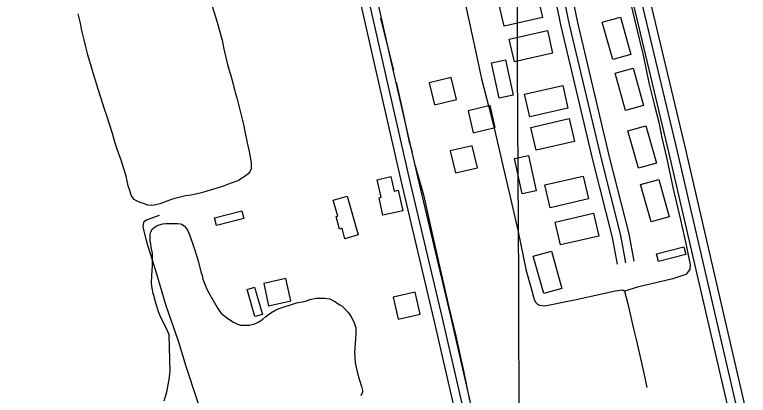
# Model space of a CAD drawing. Extents: x 3424494 to 3462436, y 522220 to 547718.
# Drawn here: x 3454050 to 3455349, y 542108 to 542781 of the extents above; entities that cross this region are included whole.
import ezdxf

# ---------------------------------------------------------------- set-up
doc = ezdxf.new("R2010")
doc.units = 0
for name, color, linetype in [('V-BLDG-OTLN', 7, 'Continuous'), ('V-GRID-MAJR', 7, 'Continuous'), ('V-ROAD-CNTR', 7, 'Continuous'), ('V-SITE-VEGE', 7, 'Continuous'), ('V-TOPO-SHOR', 7, 'Continuous')]:
    doc.layers.add(name, color=color, linetype=linetype)

msp = doc.modelspace()

# ---------------------------------------------------------------- linework, layer by layer
at = {"layer": 'V-BLDG-OTLN'}
for points in [[(3454907.46814713, 542801.479370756), (3454975.210011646, 542817.0593395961), (3454984.4739931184, 542776.784420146), (3454916.7331286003, 542761.200451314)], [(3455109.134743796, 542702.133569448), (3455090.553780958, 542768.3534370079), (3455122.490717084, 542777.314419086), (3455141.0716799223, 542711.0935515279)], [(3454925.5791109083, 542738.0914975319), (3454993.320975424, 542753.671466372), (3455002.584956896, 542713.3965469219), (3454934.8440923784, 542697.81257809)], [(3454907.8301464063, 542633.974705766), (3454894.487173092, 542696.5295806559), (3454919.2231236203, 542701.8075700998), (3454932.569096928, 542639.250695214)], [(3455131.773698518, 542611.578750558), (3455113.1927356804, 542677.7986181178), (3455145.1296718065, 542686.7596001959), (3455163.710634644, 542620.5387326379)], [(3454783.939394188, 542660.855652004), (3454793.129375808, 542621.9257298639), (3454832.059297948, 542631.1167114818), (3454822.86831633, 542670.0466336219)], [(3454952.747056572, 542640.7446922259), (3455020.488921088, 542656.3246610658), (3455029.7529025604, 542616.049741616), (3454962.0120380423, 542600.465772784)], [(3454852.8772563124, 542611.3857509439), (3454862.0672379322, 542572.455828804), (3454900.9971600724, 542581.646810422), (3454891.8061784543, 542620.5767325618)], [(3454964.0660339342, 542581.883809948), (3455031.80789845, 542597.4637787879), (3455041.071879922, 542557.1888593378), (3454973.331015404, 542541.604890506)], [(3455154.4126532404, 542509.7039543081), (3455135.8316904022, 542575.9238218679), (3455167.768626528, 542584.884803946), (3455186.349589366, 542518.663936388)], [(3454821.1613197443, 542540.254893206), (3454830.351301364, 542501.324971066), (3454869.2812235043, 542510.515952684), (3454860.090241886, 542549.4458748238)], [(3454948.579064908, 542464.184045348), (3454935.2360915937, 542526.738920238), (3454959.972042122, 542532.0169096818), (3454973.31801543, 542469.460034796)], [(3454716.174, 542494.772), (3454721.914, 542469.314), (3454728.904, 542470.888), (3454737.133, 542434.412), (3454702.036, 542426.496), (3454695.052, 542457.46), (3454698.704, 542458.283), (3454691.72, 542489.257)], [(3454988.968984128, 542480.0100136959), (3455056.7108486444, 542495.5899825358), (3455065.974830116, 542455.315063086), (3454998.233965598, 542439.7310942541)], [(3455177.051607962, 542414.6221444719), (3455158.470645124, 542480.842012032), (3455190.40758125, 542489.8029941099), (3455208.9885440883, 542423.5821265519)], [(3454638.827, 542460.425), (3454658.238, 542391.551), (3454634.671, 542384.909), (3454629.49, 542403.296), (3454625.128, 542402.067), (3454618.949, 542423.9890000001), (3454621.791, 542424.79), (3454613.745, 542453.353)], [(3454455.3430513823, 542420.606132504), (3454406.9251482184, 542408.1321574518), (3454403.432155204, 542421.6891303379), (3454451.851058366, 542434.164105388)], [(3455007.079947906, 542414.358145), (3455074.821812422, 542429.9381138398), (3455084.085793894, 542389.6631943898), (3455016.344929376, 542374.0792255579)], [(3455238.641484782, 542357.2172592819), (3455190.223581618, 542344.74328423), (3455186.730588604, 542358.3002571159), (3455235.149491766, 542370.7752321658)], [(3454986.885988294, 542287.845398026), (3454968.305025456, 542354.0652655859), (3455000.241961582, 542363.026247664), (3455018.8229244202, 542296.805380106)], [(3454490.717980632, 542305.3683629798), (3454499.549962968, 542266.3564410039), (3454538.562884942, 542275.187423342), (3454529.730902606, 542314.200345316)], [(3454474.72401262, 542298.9513758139), (3454488.7049846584, 542250.946471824), (3454475.2630115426, 542247.0314796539), (3454461.282039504, 542295.0373836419)], [(3454767.87342632, 542251.0634715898), (3454759.215443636, 542290.115393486), (3454720.16352174, 542281.4564108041), (3454728.822504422, 542242.405488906)]]:
    msp.add_lwpolyline(points, close=True, dxfattribs=at)
at = {"layer": 'V-GRID-MAJR'}
msp.add_spline([(3455012.474, 527729.317), (3454983.3910000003, 533788.3150000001), (3454954.3000000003, 539849.246), (3454925.2090000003, 545910.191), (3454925.2, 545912.109)], degree=3, dxfattribs=at)
at = {"layer": 'V-ROAD-CNTR'}
for points in [[(3455316.0103300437, 540138.5546966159), (3455295.0823719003, 540194.0245856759), (3455199.368563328, 540550.357873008), (3455105.646750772, 540949.19607533), (3455017.016928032, 541350.9352718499), (3454941.379079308, 541667.498638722), (3454872.181217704, 541962.106049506), (3454807.41334724, 542244.2834851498), (3454751.349459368, 542481.14301143), (3454702.734556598, 542693.294587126), (3454621.490719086, 543053.1278674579), (3454553.8298544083, 543344.4252848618), (3454494.1069738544, 543612.8497480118), (3454399.4481631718, 543990.5969925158), (3454329.918302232, 544311.3393510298), (3454227.0525079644, 544747.779478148), (3454142.0336780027, 545101.299771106), (3454062.540836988, 545453.898065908), (3453997.653966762, 545743.2634871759), (3453962.25503756, 545910.9821517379)], [(3455759.6094428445, 540195.3855829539), (3455738.000486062, 540317.603338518), (3455731.535498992, 540372.5452286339), (3455702.8655563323, 540476.461020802), (3455696.685568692, 540496.1249814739), (3455683.457595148, 540565.6308424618), (3455588.283785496, 540989.5479946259), (3455483.6369947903, 541409.6031545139), (3455359.2972434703, 541954.1050655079), (3455223.6135148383, 542539.2128952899), (3455030.344901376, 543350.0122736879), (3454934.905092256, 543727.128519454), (3454851.4152592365, 544088.3327970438), (3454805.1103518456, 544293.7773861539), (3454776.5014090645, 544429.9131138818)], [(3454546.304869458, 543447.307079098), (3454815.95333016, 543505.341963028), (3454852.1332578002, 543485.9970017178), (3454891.924178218, 543406.4241608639), (3454909.681142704, 543368.1852373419), (3454946.219069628, 543210.773552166), (3455005.024952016, 542965.6240424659), (3455046.5418689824, 542767.5914385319), (3455102.9267562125, 542529.6169144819), (3455137.5216870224, 542393.7161862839), (3455146.5586689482, 542345.0772835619)], [(3455743.814474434, 540198.5675765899), (3455723.154515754, 540315.419342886), (3455716.77152852, 540369.6572344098), (3455688.47658511, 540472.2160292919), (3455682.113597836, 540492.4619887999), (3455668.767624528, 540562.5848485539), (3455573.68681469, 540986.0920015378), (3455469.0460239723, 541406.1201614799), (3455344.679272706, 541950.7410722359), (3455209.0115440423, 542535.7799021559), (3455015.77793051, 543346.4332808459), (3454977.2480075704, 543498.6769763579)], [(3455772.8694163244, 540206.548560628), (3455752.8464563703, 540319.7873341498), (3455746.2994694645, 540375.433222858), (3455717.254527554, 540480.706012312), (3455711.257539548, 540499.7879741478), (3455698.147565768, 540568.67683637), (3455602.880756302, 540993.0039877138), (3455498.2279656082, 541413.0861475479), (3455373.9152142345, 541957.46905878), (3455238.215485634, 542542.6458884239), (3455044.911872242, 543353.5912665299), (3455009.0279440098, 543495.3799829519)], [(3454534.89889227, 543429.5091146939), (3454813.7313346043, 543489.5199946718), (3454840.852280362, 543475.0190236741), (3454878.4112052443, 543399.910173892), (3454895.421171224, 543363.278247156), (3454931.6200988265, 543207.3285590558), (3454990.38798129, 542962.3350490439), (3455031.900898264, 542764.32244507), (3455088.3597853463, 542526.0369216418), (3455122.8637163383, 542390.4921927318), (3455131.8106984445, 542342.337289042)], [(3454552.8208564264, 543418.023137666), (3454811.5093390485, 543473.6980263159), (3454829.5713029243, 543464.04104563), (3454864.8982322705, 543393.3961869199), (3454881.1611997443, 543358.37125697), (3454917.021128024, 543203.8835659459), (3454975.7510105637, 542959.0460556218), (3455017.259927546, 542761.0534516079), (3455073.7928144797, 542522.4569288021), (3455108.205745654, 542387.2681991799), (3455117.0627279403, 542339.5972945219)], [(3455330.0443019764, 540143.8496860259), (3455309.3773433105, 540198.628576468), (3455213.9165342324, 540554.0198656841), (3455120.2727215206, 540952.528068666), (3455031.6368987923, 541354.2942651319), (3454955.975050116, 541670.9566318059), (3454886.7921884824, 541965.4990427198), (3454822.021318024, 542247.6884783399), (3454765.95843015, 542484.5460046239), (3454717.3605273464, 542696.621580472), (3454636.1126898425, 543056.47686076), (3454568.4568251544, 543347.75127821), (3454552.821856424, 543418.023137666)], [(3455281.9973980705, 540184.915603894), (3455184.8205924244, 540546.695880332), (3455091.020780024, 540945.8640819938), (3455002.396957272, 541347.576278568), (3454926.7831085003, 541664.040645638), (3454857.5702469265, 541958.7130562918), (3454792.805376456, 542240.8784919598), (3454736.7404885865, 542477.740018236), (3454688.10858585, 542689.9675937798), (3454606.86874833, 543049.7788741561), (3454539.202883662, 543341.0992915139), (3454528.54390498, 543389.0061956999)]]:
    msp.add_lwpolyline(points, dxfattribs=at)
at = {"layer": 'V-SITE-VEGE'}
for points in [[(3454398.711, 542798.067), (3454408.1580000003, 542768.041), (3454413.813, 542749.031), (3454416.981, 542736.236), (3454419.756, 542723.644), (3454426.81, 542693.26), (3454434.137, 542667.253), (3454436.773, 542658.25), (3454440.312, 542643.852), (3454443.1380000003, 542634.2490000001), (3454448.91, 542610.458), (3454452.651, 542596.255), (3454454.8880000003, 542587.061), (3454457.468, 542574.872), (3454461.5130000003, 542554.893), (3454465.0330000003, 542539.304), (3454466.311, 542532.513), (3454467.944, 542522.926), (3454468.449, 542517.542), (3454468.3000000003, 542508.586), (3454466.42, 542503.439), (3454464.386, 542500.885), (3454459.535, 542496.587), (3454454.7090000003, 542493.883), (3454447.863, 542489.218), (3454443.443, 542486.906), (3454433.224, 542483.0920000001), (3454426.418, 542481.018), (3454420.803, 542478.523), (3454411.589, 542475.294), (3454389.782, 542469.09), (3454380.576, 542466.26), (3454375.177, 542464.957), (3454367.776, 542462.8910000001), (3454362.191, 542462.189), (3454352.006, 542460.569), (3454345.014, 542459.094), (3454333.415, 542456.104), (3454325.409, 542453.648), (3454306.776, 542446.794), (3454296.776, 542444.176), (3454291.588, 542443.468), (3454285.629, 542444.365), (3454277.914, 542447.281), (3454273.1520000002, 542448.358), (3454265.444, 542451.672), (3454261.505, 542454.328), (3454257.995, 542458.7660000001), (3454256.258, 542461.984), (3454253.412, 542470.194), (3454250.964, 542478.5970000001), (3454247.0670000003, 542495.389), (3454243.87, 542506.591), (3454238.756, 542522.209), (3454231.15, 542543.4450000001), (3454227.742, 542553.855), (3454222.661, 542571.263), (3454213.029, 542602.286), (3454208.6550000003, 542614.504), (3454202.228, 542634.9230000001), (3454197.4930000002, 542649.339), (3454190.315, 542672.356), (3454185.805, 542688.361), (3454179.014, 542710.576), (3454176.22, 542722.172), (3454172.485, 542736.772), (3454168.2290000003, 542755.956), (3454166.017, 542766.546), (3454162.312, 542782.936)], [(3454314.639, 542098.023), (3454318.024, 542109.914), (3454319.521, 542116.06), (3454321.684, 542126.179), (3454323.8910000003, 542139.084), (3454324.424, 542147.04), (3454324.862, 542149.42), (3454323.574, 542214.7490000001), (3454317.811, 542227.193), (3454312.982, 542236.034), (3454307.612, 542248.2710000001), (3454304.5500000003, 542255.689), (3454298.875, 542273.306), (3454295.875, 542284.307), (3454294.74, 542287.91), (3454292.77, 542300.886), (3454292.272, 542306.868), (3454292.477, 542319.011), (3454293.2490000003, 542329.349), (3454293.558, 542335.915), (3454293.8880000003, 542343.677), (3454294.073, 542354.623), (3454293.7490000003, 542359.008), (3454291.345, 542370.002), (3454290.646, 542375.785), (3454289.725, 542380.183), (3454289.6, 542384.5650000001), (3454289.735, 542392.528), (3454291.007, 542397.283), (3454293.88, 542402.215), (3454296.7060000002, 542404.556), (3454301.732, 542407.458), (3454305.5470000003, 542409.385), (3454311.947, 542411.068), (3454317.336, 542411.775), (3454324.903, 542411.8470000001), (3454337.842, 542411.628), (3454343.614, 542411.331), (3454345.588, 542410.501), (3454350.708, 542407.228), (3454353.639, 542403.796), (3454356.541, 542398.768), (3454357.87, 542394.963), (3454360.35, 542388.551), (3454366.4390000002, 542371.7220000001), (3454367.776, 542368.314), (3454372.873, 542351.902), (3454375.321, 542343.4990000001), (3454379.613, 542326.5), (3454381.489, 542319.699), (3454382.972, 542313.104), (3454388.694, 542298.275), (3454391.199, 542293.253), (3454395.84, 542285.012), (3454398.148, 542280.1950000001), (3454400.474, 542276.572), (3454407.8310000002, 542264.104), (3454412.687, 542256.854), (3454415.412, 542253.225), (3454419.3340000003, 542249.573)], [(3454419.3340000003, 542249.573), (3454427.393, 542243.464), (3454437.242, 542237.126), (3454444.353, 542233.621), (3454449.702, 542232.139), (3454458.853, 542231.586), (3454465.0330000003, 542232.077), (3454474.829, 542234.504), (3454480.848, 542237.185), (3454489.302, 542242.62), (3454494.754, 542247.108), (3454503.63, 542253.729), (3454510.2630000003, 542257.599), (3454516.483, 542260.481), (3454523.299, 542263.154), (3454539.718, 542268.65), (3454548.9220000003, 542271.282), (3454565.303, 542274.5920000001), (3454572.711, 542277.055), (3454583.504, 542279.462), (3454590.482, 542279.941), (3454599.04, 542279.7980000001), (3454607.382, 542278.46), (3454609.36, 542277.834), (3454613.505, 542275.571), (3454617.644, 542273.111), (3454620.991, 542270.8640000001), (3454625.722, 542267.997), (3454628.88, 542266.353), (3454632.208, 542262.912), (3454634.95, 542260.276), (3454639.642, 542255.0210000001), (3454642.761, 542251.185), (3454646.826, 542244.3470000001), (3454649.724, 542239.12), (3454651.6350000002, 542234.31), (3454653.9, 542226.904), (3454654.029, 542222.72), (3454653.9450000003, 542217.745), (3454652.843, 542199.645), (3454652.1040000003, 542191.295), (3454651.7970000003, 542184.73), (3454652.0100000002, 542173.775), (3454652.87, 542165.7980000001), (3454655.0670000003, 542154.411), (3454656.933, 542147.012), (3454659.9420000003, 542136.407), (3454663.9, 542123.199)], [(3454663.9, 542123.199), (3454665.574, 542116.206), (3454665.719, 542113.015), (3454662.821, 542106.4940000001)]]:
    msp.add_lwpolyline(points, dxfattribs=at)
at = {"layer": 'V-TOPO-SHOR'}
for points in [[(3454697.6350000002, 543437.188), (3454710.986, 543388.327), (3454724.728, 543329.73), (3454736.973, 543281.161), (3454754.8540000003, 543204.15), (3454771.345, 543127.164), (3454783.8370000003, 543076.926), (3454798.276, 543009.977), (3454814.068, 542941.062), (3454828.85, 542878.279), (3454846.2830000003, 542807.6680000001), (3454862.274, 542734.026), (3454876.4420000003, 542667.638), (3454889.498, 542617.669), (3454899.39, 542578.036), (3454912.106, 542524.458), (3454926.603, 542461.1240000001), (3454941.1380000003, 542400.009), (3454955.259, 542330.844), (3454955.355, 542330.512)], [(3455076.144, 543082.6630000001), (3455093.431, 543003.438), (3455112.636, 542922.515), (3455125.305, 542866.159), (3455138.821, 542810.623), (3455150.481, 542760.4), (3455162.965, 542709.605)], [(3454697.412, 542775.234), (3454712.028, 542717.9450000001), (3454720.626, 542683.299)], [(3455162.965, 542709.605), (3455173.1580000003, 542660.683), (3455183.468, 542618.643), (3455190.718, 542591.253), (3455195.698, 542563.194)], [(3454725.2770000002, 542662.071), (3454737.974, 542606.487), (3454747.748, 542559.02), (3454753.521, 542538.331)], [(3455195.698, 542563.194), (3455204.619, 542526.025), (3455215.955, 542473.027), (3455228.9250000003, 542418.056), (3455239.29, 542373.412), (3455246.2120000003, 542338.831), (3455245.788, 542330.224), (3455238.6920000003, 542321.45), (3455215.4960000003, 542313.78), (3455152.9960000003, 542299.268), (3455129.9760000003, 542291.77)], [(3454759.2290000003, 542513.7490000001), (3454773.665, 542462.307), (3454790.5, 542388.01), (3454804.9930000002, 542323.49), (3454818.457, 542263.7170000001), (3454830.9450000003, 542212.308), (3454844.659, 542150.862), (3454855.1920000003, 542098.931)], [(3454305.535, 542426.064), (3454284.537, 542418.349), (3454277.793, 542414.29), (3454276.5330000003, 542405.684), (3454283.327, 542379.417), (3454299.162, 542328.511), (3454317.315, 542266.437), (3454339.356, 542204.018), (3454353.065, 542158.99), (3454371.5810000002, 542101.919), (3454380.3340000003, 542076.452), (3454381.815, 542065.2980000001), (3454375.507, 542054.274), (3454356.68, 542043.184), (3454316.381, 542029.395), (3454256.899, 542016.486), (3454223.13, 542010.377), (3454207.737, 542005.073), (3454201.8200000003, 542000.719), (3454198.017, 541989.653), (3454198.372, 541977.685), (3454211.036, 541926.559)], [(3454955.355, 542330.512), (3454963.914, 542298.969), (3454969.886, 542277.385), (3454972.5500000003, 542272.105), (3454975.803, 542269.0210000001), (3454979.079, 542267.313), (3454988.703, 542266.326), (3455035.4220000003, 542275.3640000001)], [(3455035.4220000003, 542275.3640000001), (3455046.921, 542278.161), (3455113.041, 542292.889), (3455126.961, 542294.322), (3455129.9760000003, 542291.77)], [(3455129.9760000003, 542291.77), (3455135.663, 542269.64), (3455145.93, 542225.122), (3455151.015, 542204.362)], [(3455151.015, 542204.362), (3455163.94, 542146.674), (3455169.398, 542121.567)]]:
    msp.add_lwpolyline(points, dxfattribs=at)

doc.saveas('drawing.dxf')
